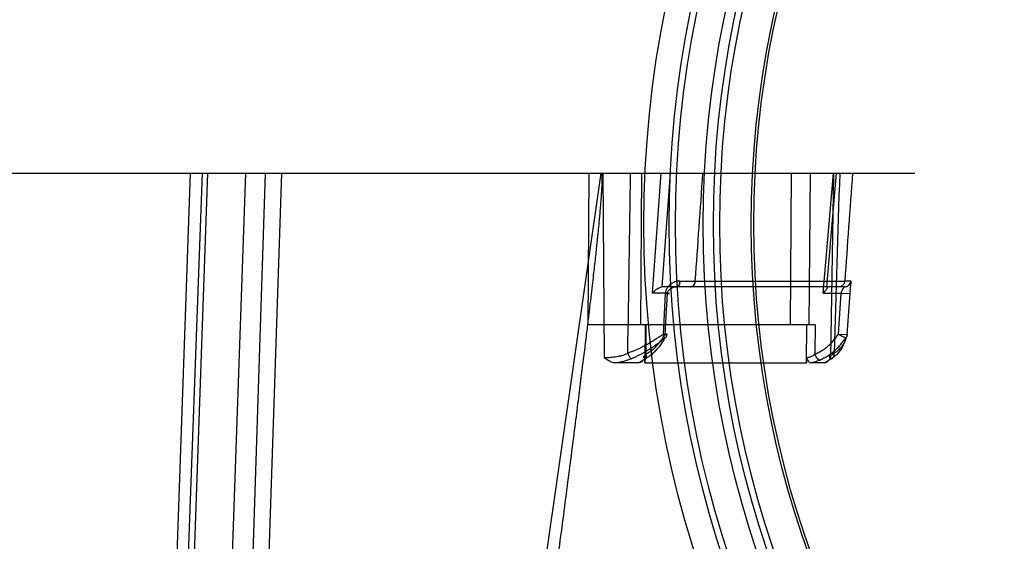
# Model space of a CAD drawing. Header units: millimetres. Extents: x 0 to 297, y 0 to 210.
# Tile 414 of 455: x 240.351 to 240.974, y 160.977 to 161.307. Entities that reach past the tile are written whole.
import ezdxf

# ---------------------------------------------------------------- set-up
doc = ezdxf.new("R2010")
doc.units = ezdxf.units.MM
doc.header["$LTSCALE"] = 16.335
doc.layers.get('0').update_dxf_attribs({"linetype": 'CONTINUOUS'})
doc.layers.add('AXES_REF', color=7, linetype='CONTINUOUS')
doc.layers.add('INTFCLR_144815', color=7, linetype='CONTINUOUS')

msp = doc.modelspace()

# ---------------------------------------------------------------- linework, layer by layer
at = {"color": 7, "linetype": 'Continuous'}
for centre, radius in [((241.43024, 154.5393), 7.75666), ((241.43024, 154.5393), 7.756), ((241.43024, 154.5393), 7.70633), ((241.43024, 161.1777), 0.684), ((241.43024, 161.1777), 0.668), ((241.43024, 161.1777), 0.6464), ((241.43024, 161.1777), 0.64), ((241.43024, 161.1777), 0.636), ((241.43024, 161.1777), 0.616), ((241.43024, 161.1777), 0.6144)]:
    msp.add_circle(centre, radius, dxfattribs=at)
at = {"color": 9, "linetype": 'Continuous'}
msp.add_circle((241.43024, 161.1777), 0.664, dxfattribs=at)
at = {"color": 7, "linetype": 'Continuous'}
msp.add_arc((241.43024, 154.5393), 7.68, 278.277129, 261.722871, dxfattribs=at)
at = {"layer": 'AXES_REF', "color": 9, "linetype": 'Continuous'}
msp.add_arc((241.43024, 154.5393), 7.07561, 94.411812, 85.588188, dxfattribs=at)
at = {"layer": 'INTFCLR_144815', "color": 6, "linetype": 'Continuous'}
for p, q in [((239.51028, 161.21008), (240.91776, 161.21008)), ((240.75974, 161.1082), (240.76117, 161.13408)), ((240.86935, 161.1082), (240.87107, 161.13408)), ((240.85468, 161.11408), (240.71089, 161.11408)), ((240.74283, 161.09008), (240.72837, 161.09008)), ((240.7469, 161.09008), (240.74692, 161.09337)), ((240.7469, 161.09008), (240.74695, 161.09008)), ((240.84919, 161.09008), (240.84922, 161.09008)), ((240.84924, 161.09337), (240.84922, 161.09008)), ((240.86061, 161.09008), (240.85185, 161.09008))]:
    msp.add_line(p, q, dxfattribs=at)
at = {"layer": 'INTFCLR_144815', "color": 9, "linetype": 'Continuous'}
for p, q in [((240.45913, 161.21008), (240.43705, 160.58696)), ((240.4442, 160.58594), (240.46681, 161.21008)), ((240.47002, 161.21008), (240.44826, 160.58702)), ((240.49402, 161.21008), (240.47223, 160.58618)), ((240.5065, 161.21008), (240.48643, 160.58723)), ((240.51682, 161.21008), (240.49611, 160.58702)), ((240.71895, 161.21008), (240.57387, 160.19573)), ((240.71089, 161.11408), (240.71152, 161.21008)), ((240.7203, 161.21008), (240.72116, 161.09337)), ((240.74483, 161.21008), (240.7442, 161.11408)), ((240.75168, 161.13408), (240.75714, 161.21008)), ((240.76281, 161.21008), (240.75764, 161.13808)), ((240.83951, 161.21008), (240.83875, 161.11408)), ((240.85146, 161.21008), (240.8507, 161.11408)), ((240.85968, 161.13408), (240.86624, 161.21008)), ((240.86196, 161.13808), (240.86818, 161.21008)), ((240.86468, 161.09337), (240.86649, 161.21008)), ((240.87321, 161.13808), (240.75762, 161.13808)), ((240.77877, 161.14174), (240.87341, 161.14174)), ((240.87716, 161.14177), (240.87341, 161.14174)), ((240.76117, 161.13408), (240.75168, 161.13408)), ((240.75977, 161.13382), (240.7584, 161.10795)), ((240.85968, 161.13408), (240.87107, 161.13408)), ((240.87107, 161.13408), (240.87673, 161.13382)), ((240.87502, 161.10795), (240.87673, 161.13382)), ((240.74711, 161.11408), (240.74695, 161.09008)), ((240.74752, 161.11408), (240.7474, 161.09549)), ((240.84919, 161.09008), (240.84938, 161.11408)), ((240.85468, 161.11408), (240.85453, 161.09549)), ((240.75956, 161.10588), (240.7584, 161.10795)), ((240.86935, 161.1082), (240.87502, 161.10795)), ((240.74585, 161.09176), (240.74283, 161.09008)), ((240.74695, 161.09008), (240.84919, 161.09008)), ((240.8649, 161.09256), (240.86061, 161.09008))]:
    msp.add_line(p, q, dxfattribs=at)
for centre, radius, start, end in [((212.02248, 161.5904), 28.71784, 359.013804, 359.241179), ((230.63681, 161.88793), 10.16937, 355.792086, 356.178052), ((285.66872, 159.74867), 44.82235, 178.13157, 178.277305), ((255.58019, 160.11612), 14.74249, 175.744475, 176.01075), ((240.78664, 164.80481), 3.66308, 269.72519, 269.87699)]:
    msp.add_arc(centre, radius, start, end, dxfattribs=at)
at = {"layer": 'INTFCLR_144815', "color": 7, "linetype": 'Continuous'}
msp.add_open_spline([(240.71895, 161.21008), (240.71936, 161.21009), (240.71949, 161.20878), (240.71962, 161.20768), (240.71966, 161.20624), (240.71965, 161.20488), (240.71963, 161.20346), (240.71958, 161.20199), (240.7195, 161.2003), (240.71941, 161.19868), (240.71932, 161.19711), (240.71923, 161.19577), (240.71913, 161.19437), (240.71902, 161.1929), (240.71889, 161.19124), (240.71874, 161.18935), (240.71857, 161.1873), (240.71837, 161.18507), (240.71815, 161.18264), (240.7179, 161.17999), (240.71763, 161.17711), (240.71731, 161.17391), (240.71695, 161.17038), (240.71656, 161.16653), (240.71611, 161.16232), (240.71559, 161.15754), (240.71502, 161.15233), (240.71438, 161.14664), (240.71366, 161.14036), (240.71283, 161.13317), (240.71189, 161.12518), (240.71082, 161.11622), (240.7096, 161.10619), (240.7082, 161.09474), (240.7066, 161.0819), (240.70478, 161.0674), (240.70271, 161.05113), (240.70043, 161.03332), (240.69792, 161.014), (240.69525, 160.9935), (240.69238, 160.97168), (240.68935, 160.94886), (240.68619, 160.9251), (240.6829, 160.90054), (240.67946, 160.87499), (240.67585, 160.84829), (240.6721, 160.82062), (240.66825, 160.79235), (240.66432, 160.76358), (240.66028, 160.73407), (240.65606, 160.70337), (240.65318, 160.6825), (240.65171, 160.67181)], degree=3, knots=[0, 0, 0, 0, 0.002242, 0.004713, 0.007222, 0.009877, 0.01234, 0.015074, 0.01796, 0.021717, 0.024021, 0.026673, 0.029118, 0.031775, 0.034829, 0.03835, 0.042267, 0.046195, 0.050712, 0.055765, 0.060871, 0.066743, 0.07352, 0.080496, 0.088103, 0.096906, 0.107119, 0.117037, 0.128555, 0.142042, 0.157048, 0.173017, 0.191969, 0.212866, 0.23675, 0.263501, 0.29363, 0.327414, 0.362757, 0.401323, 0.441648, 0.484404, 0.528554, 0.574146, 0.621373, 0.671033, 0.723069, 0.775717, 0.828743, 0.88355, 0.940365, 1, 1, 1, 1], dxfattribs=at)
at = {"layer": 'INTFCLR_144815', "color": 6, "linetype": 'Continuous'}
for points, knots in [([(240.75168, 161.13408), (240.75213, 161.13462), (240.75306, 161.13558), (240.75449, 161.13674), (240.75596, 161.13764), (240.75702, 161.13808), (240.75762, 161.13808)], [0, 0, 0, 0, 0.287666, 0.549559, 0.752042, 1, 1, 1, 1]), ([(240.86197, 161.13808), (240.86233, 161.13808), (240.8621, 161.13676), (240.86114, 161.13578), (240.8603, 161.1347), (240.85968, 161.13408)], [0, 0, 0, 0, 0.218177, 0.457953, 1, 1, 1, 1]), ([(240.85453, 161.09549), (240.85538, 161.09585), (240.85705, 161.09665), (240.85945, 161.09808), (240.86173, 161.09972), (240.86388, 161.10157), (240.86588, 161.1036), (240.86772, 161.10581), (240.86883, 161.10739), (240.86935, 161.1082)], [0, 0, 0, 0, 0.139665, 0.280192, 0.421876, 0.564774, 0.708801, 0.853867, 1, 1, 1, 1]), ([(240.75956, 161.10588), (240.75907, 161.10497), (240.75805, 161.10322), (240.75634, 161.10077), (240.75451, 161.09852), (240.75253, 161.09648), (240.75043, 161.09466), (240.74822, 161.09307), (240.74665, 161.09217), (240.74586, 161.09176)], [0, 0, 0, 0, 0.156022, 0.303695, 0.448127, 0.591149, 0.729129, 0.865341, 1, 1, 1, 1]), ([(240.85754, 161.09176), (240.85846, 161.09215), (240.86029, 161.09303), (240.86292, 161.09459), (240.86546, 161.0964), (240.86787, 161.09846), (240.87012, 161.10074), (240.87218, 161.10321), (240.87342, 161.10497), (240.87401, 161.10588)], [0, 0, 0, 0, 0.136685, 0.275993, 0.417006, 0.561409, 0.70654, 0.852647, 1, 1, 1, 1]), ([(240.72116, 161.09337), (240.72151, 161.09312), (240.72217, 161.09263), (240.72338, 161.09182), (240.72469, 161.09106), (240.7264, 161.09032), (240.72763, 161.09008), (240.72837, 161.09008)], [0, 0, 0, 0, 0.162651, 0.306692, 0.543338, 0.726287, 1, 1, 1, 1]), ([(240.74283, 161.09008), (240.74324, 161.09008), (240.74409, 161.09029), (240.74511, 161.091), (240.74598, 161.09205), (240.74692, 161.09276), (240.74692, 161.09337)], [0, 0, 0, 0, 0.225522, 0.464018, 0.662772, 1, 1, 1, 1]), ([(240.84924, 161.09337), (240.84924, 161.09299), (240.84975, 161.09229), (240.8503, 161.09105), (240.85119, 161.09008), (240.85185, 161.09008)], [0, 0, 0, 0, 0.264447, 0.544818, 1, 1, 1, 1]), ([(240.86061, 161.09008), (240.86104, 161.09008), (240.86198, 161.09043), (240.86333, 161.09163), (240.86417, 161.09271), (240.86468, 161.09337)], [0, 0, 0, 0, 0.240772, 0.530899, 1, 1, 1, 1])]:
    msp.add_open_spline(points, degree=3, knots=knots, dxfattribs=at)
at = {"layer": 'INTFCLR_144815', "color": 9, "linetype": 'Continuous'}
for points, knots in [([(240.76907, 161.14177), (240.76854, 161.14178), (240.76745, 161.14167), (240.76587, 161.14123), (240.76434, 161.14052), (240.76293, 161.13957), (240.7617, 161.13839), (240.76037, 161.13659), (240.75983, 161.13492), (240.75977, 161.13382)], [0, 0, 0, 0, 0.11989, 0.243617, 0.369457, 0.497233, 0.624296, 0.751606, 1, 1, 1, 1]), ([(240.76117, 161.13408), (240.7613, 161.13526), (240.76326, 161.13732), (240.76569, 161.13808), (240.76697, 161.13808)], [0, 0, 0, 0, 0.48044, 1, 1, 1, 1]), ([(240.76907, 161.14177), (240.76905, 161.14131), (240.76892, 161.14039), (240.76846, 161.139), (240.76757, 161.13808), (240.76697, 161.13808)], [0, 0, 0, 0, 0.310046, 0.605159, 1, 1, 1, 1]), ([(240.77571, 161.13808), (240.77608, 161.13808), (240.77689, 161.13827), (240.77789, 161.13911), (240.77856, 161.14034), (240.77874, 161.14127), (240.77877, 161.14174)], [0, 0, 0, 0, 0.212514, 0.458629, 0.730258, 1, 1, 1, 1]), ([(240.87341, 161.14174), (240.87338, 161.14127), (240.87315, 161.14031), (240.87235, 161.13908), (240.87117, 161.13826), (240.87026, 161.13808), (240.86984, 161.13808)], [0, 0, 0, 0, 0.253144, 0.517095, 0.770491, 1, 1, 1, 1]), ([(240.87321, 161.13808), (240.87307, 161.13808), (240.87276, 161.13771), (240.87222, 161.13709), (240.87151, 161.13583), (240.87116, 161.13475), (240.87107, 161.13408)], [0, 0, 0, 0, 0.087034, 0.268384, 0.562314, 1, 1, 1, 1]), ([(240.87321, 161.13808), (240.87368, 161.13808), (240.87467, 161.13826), (240.87597, 161.13907), (240.87687, 161.14032), (240.87712, 161.1413), (240.87716, 161.14177)], [0, 0, 0, 0, 0.240119, 0.498612, 0.757936, 1, 1, 1, 1]), ([(240.87673, 161.13382), (240.87677, 161.13437), (240.87686, 161.13542), (240.87702, 161.13694), (240.87719, 161.13828), (240.87735, 161.13974), (240.87752, 161.14065), (240.87737, 161.14178), (240.87716, 161.14177)], [0, 0, 0, 0, 0.203568, 0.395558, 0.5671, 0.713905, 0.919793, 1, 1, 1, 1]), ([(240.75977, 161.13382), (240.75991, 161.13382), (240.7602, 161.13381), (240.76104, 161.13378), (240.76359, 161.13374), (240.76163, 161.13403), (240.76117, 161.13408)], [0, 0, 0, 0, 0.100974, 0.202508, 0.666322, 1, 1, 1, 1]), ([(240.7584, 161.10795), (240.7567, 161.10675), (240.75408, 161.10501), (240.75048, 161.10284), (240.74678, 161.10078), (240.74201, 161.09842), (240.73807, 161.09683), (240.73606, 161.09613)], [0, 0, 0, 0, 0.246444, 0.371597, 0.497352, 0.748401, 1, 1, 1, 1]), ([(240.7474, 161.09549), (240.74811, 161.09585), (240.74951, 161.09666), (240.7515, 161.09809), (240.7534, 161.09974), (240.75519, 161.10158), (240.75686, 161.10362), (240.75839, 161.10583), (240.7593, 161.1074), (240.75974, 161.1082)], [0, 0, 0, 0, 0.13333, 0.269479, 0.4089, 0.551747, 0.697958, 0.847397, 1, 1, 1, 1]), ([(240.7584, 161.10795), (240.75897, 161.10793), (240.75973, 161.10787), (240.76062, 161.10795), (240.76094, 161.10789), (240.76116, 161.10803), (240.76072, 161.10807), (240.7604, 161.10814), (240.75997, 161.10818), (240.75974, 161.1082)], [0, 0, 0, 0, 0.42047, 0.561779, 0.643917, 0.663477, 0.715646, 0.83044, 1, 1, 1, 1]), ([(240.75974, 161.1082), (240.76006, 161.10791), (240.76104, 161.10724), (240.7601, 161.10587), (240.75956, 161.10588)], [0, 0, 0, 0, 0.445951, 1, 1, 1, 1]), ([(240.86663, 161.09613), (240.86723, 161.09647), (240.86837, 161.09721), (240.87037, 161.09887), (240.87241, 161.10123), (240.87411, 161.10447), (240.87479, 161.10678), (240.87502, 161.10795)], [0, 0, 0, 0, 0.138706, 0.271331, 0.520672, 0.759735, 1, 1, 1, 1]), ([(240.87401, 161.10588), (240.87363, 161.10589), (240.87287, 161.10612), (240.87182, 161.1066), (240.87062, 161.10728), (240.86981, 161.10784), (240.86935, 161.1082)], [0, 0, 0, 0, 0.214528, 0.441135, 0.664932, 1, 1, 1, 1]), ([(240.73811, 161.09256), (240.74006, 161.09336), (240.74389, 161.09517), (240.74846, 161.09783), (240.75201, 161.10015), (240.75546, 161.10259), (240.75795, 161.10454), (240.75956, 161.10588)], [0, 0, 0, 0, 0.24967, 0.500011, 0.625913, 0.751557, 1, 1, 1, 1]), ([(240.87401, 161.10588), (240.87371, 161.10457), (240.8729, 161.10199), (240.87101, 161.09837), (240.86906, 161.09597), (240.86754, 161.09453), (240.86643, 161.09359), (240.86553, 161.09295), (240.8649, 161.09256)], [0, 0, 0, 0, 0.24481, 0.487019, 0.735703, 0.800333, 0.865795, 1, 1, 1, 1]), ([(240.72116, 161.09337), (240.72164, 161.09337), (240.72269, 161.09338), (240.72435, 161.09345), (240.72618, 161.09358), (240.72811, 161.0938), (240.7301, 161.09413), (240.73281, 161.09477), (240.7348, 161.0955), (240.73606, 161.09613)], [0, 0, 0, 0, 0.09567, 0.206219, 0.326337, 0.454366, 0.586803, 0.723851, 1, 1, 1, 1]), ([(240.73606, 161.09613), (240.73622, 161.09572), (240.73662, 161.09477), (240.73726, 161.09357), (240.73782, 161.09275), (240.73811, 161.09256)], [0, 0, 0, 0, 0.311887, 0.743582, 1, 1, 1, 1]), ([(240.7474, 161.09549), (240.74753, 161.09504), (240.74768, 161.09415), (240.74752, 161.09289), (240.74685, 161.09195), (240.74616, 161.09176), (240.74585, 161.09176)], [0, 0, 0, 0, 0.29879, 0.574454, 0.800668, 1, 1, 1, 1]), ([(240.7474, 161.09549), (240.74722, 161.09531), (240.74681, 161.09488), (240.74637, 161.09436), (240.74588, 161.09375), (240.74634, 161.09332), (240.7467, 161.09338), (240.74692, 161.09337)], [0, 0, 0, 0, 0.227475, 0.526327, 0.68835, 0.792953, 1, 1, 1, 1]), ([(240.84924, 161.09337), (240.84966, 161.09338), (240.85044, 161.09351), (240.8523, 161.09399), (240.85367, 161.09475), (240.85453, 161.09549)], [0, 0, 0, 0, 0.218058, 0.406324, 1, 1, 1, 1]), ([(240.85754, 161.09176), (240.85711, 161.09176), (240.8563, 161.09237), (240.85533, 161.09365), (240.85478, 161.09477), (240.85453, 161.09549)], [0, 0, 0, 0, 0.260455, 0.540888, 1, 1, 1, 1]), ([(240.86663, 161.09613), (240.86627, 161.09584), (240.86563, 161.09534), (240.86466, 161.0946), (240.864, 161.09418), (240.86315, 161.09332), (240.86428, 161.09337), (240.86468, 161.09337)], [0, 0, 0, 0, 0.261118, 0.469774, 0.678869, 0.770528, 1, 1, 1, 1]), ([(240.8649, 161.09256), (240.86538, 161.09268), (240.86633, 161.09331), (240.86679, 161.09478), (240.86671, 161.09574), (240.86663, 161.09613)], [0, 0, 0, 0, 0.339389, 0.725191, 1, 1, 1, 1]), ([(240.72837, 161.09008), (240.72897, 161.09016), (240.73001, 161.09032), (240.73151, 161.09059), (240.7342, 161.09118), (240.73641, 161.09186), (240.73811, 161.09256)], [0, 0, 0, 0, 0.180066, 0.315025, 0.452252, 1, 1, 1, 1]), ([(240.85185, 161.09008), (240.85268, 161.09024), (240.85407, 161.09055), (240.85597, 161.09114), (240.85703, 161.09154), (240.85754, 161.09176)], [0, 0, 0, 0, 0.428424, 0.719466, 1, 1, 1, 1])]:
    msp.add_open_spline(points, degree=3, knots=knots, dxfattribs=at)
msp.add_open_spline([(240.87502, 161.10795), (240.87503, 161.10718), (240.8746, 161.10637), (240.87401, 161.10588)], degree=3, dxfattribs=at)

doc.saveas('drawing.dxf')
